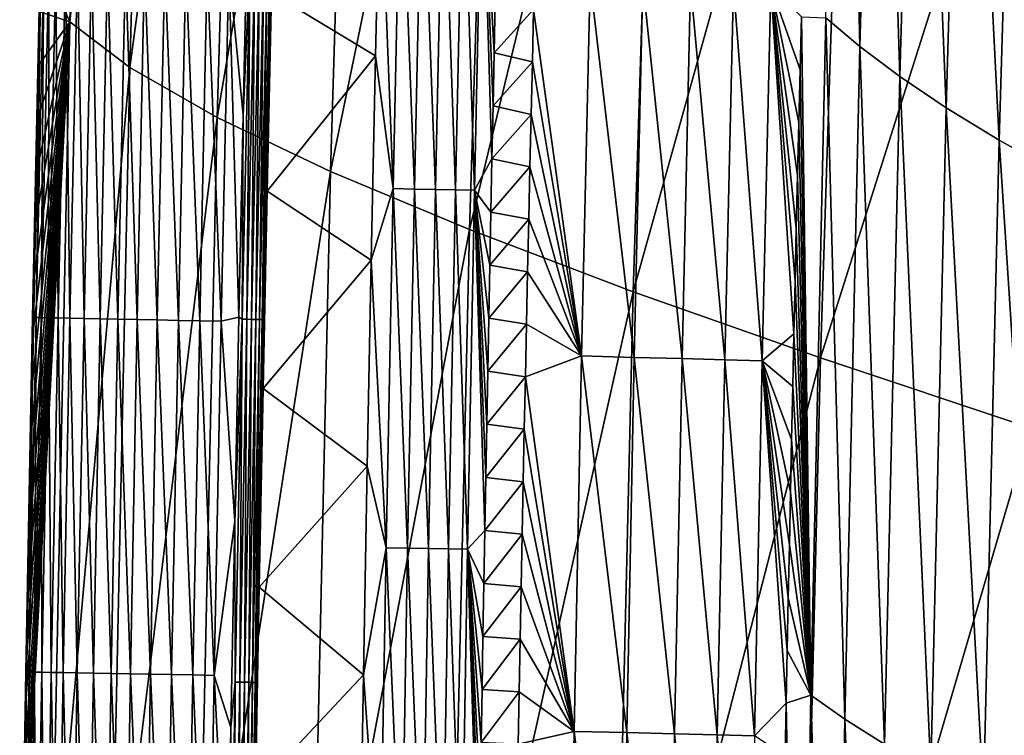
# Model space of a CAD drawing. Header units: millimetres. Extents: x -300 to 300, y -500 to 500.
# Tile 387 of 656: x -299 to -278, y 69 to 84. Entities that reach past the tile are written whole.
import ezdxf

# ---------------------------------------------------------------- set-up
doc = ezdxf.new("R2010")
doc.units = ezdxf.units.MM
doc.header["$LTSCALE"] = 81.481481
for name, color, linetype in [('20', 7, 'CONTINUOUS'), ('22', 7, 'CONTINUOUS'), ('24', 7, 'CONTINUOUS'), ('25', 7, 'CONTINUOUS'), ('28', 7, 'CONTINUOUS'), ('29', 7, 'CONTINUOUS'), ('31', 7, 'CONTINUOUS'), ('33', 7, 'CONTINUOUS')]:
    doc.layers.add(name, color=color, linetype=linetype)

msp = doc.modelspace()

# ---------------------------------------------------------------- linework, layer by layer
at = {"layer": '20', "color": 7, "linetype": 'CONTINUOUS'}
for points in [[(-298.33, 84.278, 9.578), (-297.793, 103.827, 9.593), (-298.938, 85.631, 5.502), (-298.33, 84.278, 9.578)], [(-298.33, 84.278, 9.578), (-296.484, 102.636, 14.231), (-297.793, 103.827, 9.593), (-298.33, 84.278, 9.578)], [(-297.036, 83.294, 14.208), (-296.484, 102.636, 14.231), (-298.33, 84.278, 9.578), (-297.036, 83.294, 14.208)], [(-297.036, 83.294, 14.208), (-294.591, 101.329, 18.655), (-296.484, 102.636, 14.231), (-297.036, 83.294, 14.208)], [(-295.154, 82.218, 18.625), (-294.591, 101.329, 18.655), (-297.036, 83.294, 14.208), (-295.154, 82.218, 18.625)], [(-295.154, 82.218, 18.625), (-292.134, 99.91, 22.869), (-294.591, 101.329, 18.655), (-295.154, 82.218, 18.625)], [(-292.706, 81.052, 22.833), (-292.134, 99.91, 22.869), (-295.154, 82.218, 18.625), (-292.706, 81.052, 22.833)], [(-292.706, 81.052, 22.833), (-289.13, 98.381, 26.879), (-292.134, 99.91, 22.869), (-292.706, 81.052, 22.833)], [(-289.709, 79.798, 26.837), (-289.13, 98.381, 26.879), (-292.706, 81.052, 22.833), (-289.709, 79.798, 26.837)], [(-289.709, 79.798, 26.837), (-285.6, 96.744, 30.689), (-289.13, 98.381, 26.879), (-289.709, 79.798, 26.837)], [(-286.183, 78.457, 30.642), (-285.6, 96.744, 30.689), (-289.709, 79.798, 26.837), (-286.183, 78.457, 30.642)], [(-286.183, 78.457, 30.642), (-281.563, 95.003, 34.304), (-285.6, 96.744, 30.689), (-286.183, 78.457, 30.642)], [(-282.148, 77.033, 34.253), (-281.563, 95.003, 34.304), (-286.183, 78.457, 30.642), (-282.148, 77.033, 34.253)], [(-282.148, 77.033, 34.253), (-277.037, 93.16, 37.73), (-281.563, 95.003, 34.304), (-282.148, 77.033, 34.253)], [(-277.623, 75.527, 37.676), (-277.037, 93.16, 37.73), (-282.148, 77.033, 34.253), (-277.623, 75.527, 37.676)], [(-298.965, 84.493, 5.5), (-298.33, 84.278, 9.578), (-298.938, 85.631, 5.502), (-298.965, 84.493, 5.5)], [(-298.991, 83.355, 5.499), (-298.33, 84.278, 9.578), (-298.965, 84.493, 5.5), (-298.991, 83.355, 5.499)], [(-298.74, 64.13, 9.566), (-298.33, 84.278, 9.578), (-299.346, 65.128, 5.477), (-298.74, 64.13, 9.566)], [(-299.346, 65.128, 5.477), (-298.33, 84.278, 9.578), (-299.327, 66.268, 5.478), (-299.346, 65.128, 5.477)], [(-299.327, 66.268, 5.478), (-298.33, 84.278, 9.578), (-299.307, 67.408, 5.479), (-299.327, 66.268, 5.478)], [(-299.307, 67.408, 5.479), (-298.33, 84.278, 9.578), (-299.287, 68.548, 5.481), (-299.307, 67.408, 5.479)], [(-299.287, 68.548, 5.481), (-298.33, 84.278, 9.578), (-299.267, 69.688, 5.482), (-299.287, 68.548, 5.481)], [(-299.267, 69.688, 5.482), (-298.33, 84.278, 9.578), (-299.246, 70.828, 5.483), (-299.267, 69.688, 5.482)], [(-299.246, 70.828, 5.483), (-298.33, 84.278, 9.578), (-299.225, 71.968, 5.484), (-299.246, 70.828, 5.483)], [(-299.225, 71.968, 5.484), (-298.33, 84.278, 9.578), (-299.203, 73.107, 5.486), (-299.225, 71.968, 5.484)], [(-299.203, 73.107, 5.486), (-298.33, 84.278, 9.578), (-299.181, 74.246, 5.487), (-299.203, 73.107, 5.486)], [(-299.181, 74.246, 5.487), (-298.33, 84.278, 9.578), (-299.159, 75.385, 5.489), (-299.181, 74.246, 5.487)], [(-299.159, 75.385, 5.489), (-298.33, 84.278, 9.578), (-299.136, 76.524, 5.49), (-299.159, 75.385, 5.489)], [(-299.136, 76.524, 5.49), (-298.33, 84.278, 9.578), (-299.113, 77.663, 5.491), (-299.136, 76.524, 5.49)], [(-299.113, 77.663, 5.491), (-298.33, 84.278, 9.578), (-299.089, 78.802, 5.493), (-299.113, 77.663, 5.491)], [(-299.089, 78.802, 5.493), (-298.33, 84.278, 9.578), (-299.065, 79.941, 5.494), (-299.089, 78.802, 5.493)], [(-299.065, 79.941, 5.494), (-298.33, 84.278, 9.578), (-299.041, 81.079, 5.496), (-299.065, 79.941, 5.494)], [(-299.041, 81.079, 5.496), (-298.33, 84.278, 9.578), (-299.016, 82.217, 5.497), (-299.041, 81.079, 5.496)], [(-299.016, 82.217, 5.497), (-298.33, 84.278, 9.578), (-298.991, 83.355, 5.499), (-299.016, 82.217, 5.497)], [(-298.74, 64.13, 9.566), (-297.036, 83.294, 14.208), (-298.33, 84.278, 9.578), (-298.74, 64.13, 9.566)], [(-297.456, 63.368, 14.19), (-297.036, 83.294, 14.208), (-298.74, 64.13, 9.566), (-297.456, 63.368, 14.19)], [(-297.456, 63.368, 14.19), (-295.154, 82.218, 18.625), (-297.036, 83.294, 14.208), (-297.456, 63.368, 14.19)], [(-295.585, 62.537, 18.601), (-295.154, 82.218, 18.625), (-297.456, 63.368, 14.19), (-295.585, 62.537, 18.601)], [(-295.585, 62.537, 18.601), (-292.706, 81.052, 22.833), (-295.154, 82.218, 18.625), (-295.585, 62.537, 18.601)], [(-293.143, 61.639, 22.803), (-292.706, 81.052, 22.833), (-295.585, 62.537, 18.601), (-293.143, 61.639, 22.803)], [(-293.143, 61.639, 22.803), (-289.709, 79.798, 26.837), (-292.706, 81.052, 22.833), (-293.143, 61.639, 22.803)], [(-290.152, 60.675, 26.803), (-289.709, 79.798, 26.837), (-293.143, 61.639, 22.803), (-290.152, 60.675, 26.803)], [(-290.152, 60.675, 26.803), (-286.183, 78.457, 30.642), (-289.709, 79.798, 26.837), (-290.152, 60.675, 26.803)], [(-286.631, 59.646, 30.604), (-286.183, 78.457, 30.642), (-290.152, 60.675, 26.803), (-286.631, 59.646, 30.604)], [(-286.631, 59.646, 30.604), (-282.148, 77.033, 34.253), (-286.183, 78.457, 30.642), (-286.631, 59.646, 30.604)], [(-282.598, 58.554, 34.213), (-282.148, 77.033, 34.253), (-286.631, 59.646, 30.604), (-282.598, 58.554, 34.213)], [(-282.598, 58.554, 34.213), (-277.623, 75.527, 37.676), (-282.148, 77.033, 34.253), (-282.598, 58.554, 34.213)], [(-278.073, 57.4, 37.632), (-277.623, 75.527, 37.676), (-282.598, 58.554, 34.213), (-278.073, 57.4, 37.632)]]:
    msp.add_3dface(points, dxfattribs=at)
at = {"layer": '22', "color": 7, "linetype": 'CONTINUOUS'}
for points in [[(-282.028, 84.365, 11.211), (-281.633, 98.635, 11.188), (-281.296, 83.744, 12.657), (-282.028, 84.365, 11.211)], [(-281.296, 83.744, 12.657), (-281.633, 98.635, 11.188), (-280.897, 97.917, 12.642), (-281.296, 83.744, 12.657)], [(-281.296, 83.744, 12.657), (-280.897, 97.917, 12.642), (-280.435, 83.097, 14.109), (-281.296, 83.744, 12.657)], [(-280.435, 83.097, 14.109), (-280.897, 97.917, 12.642), (-280.033, 97.168, 14.101), (-280.435, 83.097, 14.109)], [(-280.435, 83.097, 14.109), (-280.033, 97.168, 14.101), (-279.437, 82.424, 15.569), (-280.435, 83.097, 14.109)], [(-279.437, 82.424, 15.569), (-280.033, 97.168, 14.101), (-279.032, 96.39, 15.568), (-279.437, 82.424, 15.569)], [(-279.437, 82.424, 15.569), (-279.032, 96.39, 15.568), (-278.294, 81.726, 17.041), (-279.437, 82.424, 15.569)], [(-278.294, 81.726, 17.041), (-279.032, 96.39, 15.568), (-277.886, 95.581, 17.046), (-278.294, 81.726, 17.041)], [(-278.294, 81.726, 17.041), (-277.886, 95.581, 17.046), (-276.996, 81.002, 18.524), (-278.294, 81.726, 17.041)], [(-282.559, 84.382, 10.002), (-282.353, 69.77, 11.229), (-282.586, 83.243, 10.004), (-282.559, 84.382, 10.002)], [(-282.028, 84.365, 11.211), (-282.353, 69.77, 11.229), (-282.559, 84.382, 10.002), (-282.028, 84.365, 11.211)], [(-282.353, 69.77, 11.229), (-282.028, 84.365, 11.211), (-281.623, 69.25, 12.669), (-282.353, 69.77, 11.229)], [(-281.623, 69.25, 12.669), (-282.028, 84.365, 11.211), (-281.296, 83.744, 12.657), (-281.623, 69.25, 12.669)], [(-281.623, 69.25, 12.669), (-281.296, 83.744, 12.657), (-280.765, 68.71, 14.115), (-281.623, 69.25, 12.669)], [(-280.765, 68.71, 14.115), (-281.296, 83.744, 12.657), (-280.435, 83.097, 14.109), (-280.765, 68.71, 14.115)], [(-282.586, 83.243, 10.004), (-282.353, 69.77, 11.229), (-282.614, 82.105, 10.005), (-282.586, 83.243, 10.004)], [(-280.765, 68.71, 14.115), (-280.435, 83.097, 14.109), (-279.771, 68.148, 15.569), (-280.765, 68.71, 14.115)], [(-279.771, 68.148, 15.569), (-280.435, 83.097, 14.109), (-279.437, 82.424, 15.569), (-279.771, 68.148, 15.569)], [(-279.771, 68.148, 15.569), (-279.437, 82.424, 15.569), (-278.63, 67.566, 17.036), (-279.771, 68.148, 15.569)], [(-278.63, 67.566, 17.036), (-279.437, 82.424, 15.569), (-278.294, 81.726, 17.041), (-278.63, 67.566, 17.036)], [(-282.614, 82.105, 10.005), (-282.353, 69.77, 11.229), (-282.641, 80.967, 10.006), (-282.614, 82.105, 10.005)], [(-278.63, 67.566, 17.036), (-278.294, 81.726, 17.041), (-277.335, 66.962, 18.514), (-278.63, 67.566, 17.036)], [(-277.335, 66.962, 18.514), (-278.294, 81.726, 17.041), (-276.996, 81.002, 18.524), (-277.335, 66.962, 18.514)], [(-282.641, 80.967, 10.006), (-282.353, 69.77, 11.229), (-282.667, 79.829, 10.007), (-282.641, 80.967, 10.006)], [(-282.667, 79.829, 10.007), (-282.353, 69.77, 11.229), (-282.693, 78.691, 10.009), (-282.667, 79.829, 10.007)], [(-282.693, 78.691, 10.009), (-282.353, 69.77, 11.229), (-282.719, 77.554, 10.01), (-282.693, 78.691, 10.009)], [(-282.719, 77.554, 10.01), (-282.353, 69.77, 11.229), (-282.744, 76.416, 10.011), (-282.719, 77.554, 10.01)], [(-282.744, 76.416, 10.011), (-282.353, 69.77, 11.229), (-282.769, 75.279, 10.012), (-282.744, 76.416, 10.011)], [(-282.769, 75.279, 10.012), (-282.353, 69.77, 11.229), (-282.793, 74.141, 10.013), (-282.769, 75.279, 10.012)], [(-282.793, 74.141, 10.013), (-282.353, 69.77, 11.229), (-282.817, 73.004, 10.014), (-282.793, 74.141, 10.013)], [(-282.817, 73.004, 10.014), (-282.353, 69.77, 11.229), (-282.84, 71.867, 10.015), (-282.817, 73.004, 10.014)], [(-282.84, 71.867, 10.015), (-282.353, 69.77, 11.229), (-282.863, 70.73, 10.016), (-282.84, 71.867, 10.015)], [(-282.863, 70.73, 10.016), (-282.353, 69.77, 11.229), (-282.885, 69.594, 10.017), (-282.863, 70.73, 10.016)], [(-282.353, 69.77, 11.229), (-282.609, 54.847, 11.245), (-282.885, 69.594, 10.017), (-282.353, 69.77, 11.229)], [(-282.609, 54.847, 11.245), (-282.353, 69.77, 11.229), (-281.882, 54.434, 12.679), (-282.609, 54.847, 11.245)], [(-281.882, 54.434, 12.679), (-282.353, 69.77, 11.229), (-281.623, 69.25, 12.669), (-281.882, 54.434, 12.679)], [(-282.885, 69.594, 10.017), (-282.609, 54.847, 11.245), (-282.907, 68.457, 10.018), (-282.885, 69.594, 10.017)], [(-281.882, 54.434, 12.679), (-281.623, 69.25, 12.669), (-281.026, 54.005, 14.12), (-281.882, 54.434, 12.679)], [(-281.026, 54.005, 14.12), (-281.623, 69.25, 12.669), (-280.765, 68.71, 14.115), (-281.026, 54.005, 14.12)]]:
    msp.add_3dface(points, dxfattribs=at)
at = {"layer": '24', "color": 7, "linetype": 'CONTINUOUS'}
for points in [[(-289.157, 84.753, 1.421), (-288.331, 84.543, 2.109), (-289.181, 83.609, 1.421), (-289.157, 84.753, 1.421)], [(-288.331, 84.543, 2.109), (-288.357, 83.412, 2.108), (-289.181, 83.609, 1.421), (-288.331, 84.543, 2.109)], [(-289.181, 83.609, 1.421), (-288.357, 83.412, 2.108), (-289.205, 82.465, 1.422), (-289.181, 83.609, 1.421)], [(-288.357, 83.412, 2.108), (-288.383, 82.282, 2.107), (-289.205, 82.465, 1.422), (-288.357, 83.412, 2.108)], [(-289.205, 82.465, 1.422), (-288.383, 82.282, 2.107), (-289.229, 81.321, 1.422), (-289.205, 82.465, 1.422)], [(-288.383, 82.282, 2.107), (-288.409, 81.151, 2.105), (-289.229, 81.321, 1.422), (-288.383, 82.282, 2.107)], [(-289.229, 81.321, 1.422), (-288.409, 81.151, 2.105), (-289.252, 80.178, 1.423), (-289.229, 81.321, 1.422)], [(-288.409, 81.151, 2.105), (-288.435, 80.021, 2.104), (-289.252, 80.178, 1.423), (-288.409, 81.151, 2.105)], [(-289.252, 80.178, 1.423), (-288.435, 80.021, 2.104), (-289.274, 79.034, 1.423), (-289.252, 80.178, 1.423)], [(-288.435, 80.021, 2.104), (-288.459, 78.89, 2.103), (-289.274, 79.034, 1.423), (-288.435, 80.021, 2.104)], [(-289.274, 79.034, 1.423), (-288.459, 78.89, 2.103), (-289.297, 77.89, 1.424), (-289.274, 79.034, 1.423)], [(-288.459, 78.89, 2.103), (-288.484, 77.759, 2.101), (-289.297, 77.89, 1.424), (-288.459, 78.89, 2.103)], [(-289.297, 77.89, 1.424), (-288.484, 77.759, 2.101), (-289.319, 76.747, 1.424), (-289.297, 77.89, 1.424)], [(-288.484, 77.759, 2.101), (-288.508, 76.628, 2.1), (-289.319, 76.747, 1.424), (-288.484, 77.759, 2.101)], [(-289.319, 76.747, 1.424), (-288.508, 76.628, 2.1), (-289.34, 75.604, 1.425), (-289.319, 76.747, 1.424)], [(-288.508, 76.628, 2.1), (-288.532, 75.497, 2.099), (-289.34, 75.604, 1.425), (-288.508, 76.628, 2.1)], [(-289.34, 75.604, 1.425), (-288.532, 75.497, 2.099), (-289.361, 74.46, 1.425), (-289.34, 75.604, 1.425)], [(-288.532, 75.497, 2.099), (-288.555, 74.366, 2.098), (-289.361, 74.46, 1.425), (-288.532, 75.497, 2.099)], [(-289.361, 74.46, 1.425), (-288.555, 74.366, 2.098), (-289.382, 73.317, 1.426), (-289.361, 74.46, 1.425)], [(-288.555, 74.366, 2.098), (-288.577, 73.235, 2.096), (-289.382, 73.317, 1.426), (-288.555, 74.366, 2.098)], [(-289.382, 73.317, 1.426), (-288.577, 73.235, 2.096), (-289.402, 72.174, 1.426), (-289.382, 73.317, 1.426)], [(-288.577, 73.235, 2.096), (-288.6, 72.104, 2.095), (-289.402, 72.174, 1.426), (-288.577, 73.235, 2.096)], [(-289.402, 72.174, 1.426), (-288.6, 72.104, 2.095), (-289.422, 71.031, 1.426), (-289.402, 72.174, 1.426)], [(-288.6, 72.104, 2.095), (-288.622, 70.973, 2.094), (-289.422, 71.031, 1.426), (-288.6, 72.104, 2.095)], [(-289.422, 71.031, 1.426), (-288.622, 70.973, 2.094), (-289.442, 69.888, 1.427), (-289.422, 71.031, 1.426)], [(-288.622, 70.973, 2.094), (-288.643, 69.841, 2.093), (-289.442, 69.888, 1.427), (-288.622, 70.973, 2.094)], [(-289.442, 69.888, 1.427), (-288.643, 69.841, 2.093), (-289.461, 68.746, 1.427), (-289.442, 69.888, 1.427)], [(-288.643, 69.841, 2.093), (-288.664, 68.71, 2.092), (-289.461, 68.746, 1.427), (-288.643, 69.841, 2.093)]]:
    msp.add_3dface(points, dxfattribs=at)
at = {"layer": '25', "color": 7, "linetype": 'CONTINUOUS'}
for points in [[(-288.331, 84.543, 2.109), (-287.113, 85.166, 3.192), (-287.296, 77.078, 3.185), (-288.331, 84.543, 2.109)], [(-287.113, 85.166, 3.192), (-286.163, 77.047, 4.39), (-287.296, 77.078, 3.185), (-287.113, 85.166, 3.192)], [(-285.979, 85.131, 4.394), (-286.163, 77.047, 4.39), (-287.113, 85.166, 3.192), (-285.979, 85.131, 4.394)], [(-285.979, 85.131, 4.394), (-285.13, 77.019, 5.689), (-286.163, 77.047, 4.39), (-285.979, 85.131, 4.394)], [(-284.945, 85.098, 5.689), (-285.13, 77.019, 5.689), (-285.979, 85.131, 4.394), (-284.945, 85.098, 5.689)], [(-284.945, 85.098, 5.689), (-284.208, 76.993, 7.069), (-285.13, 77.019, 5.689), (-284.945, 85.098, 5.689)], [(-284.022, 85.069, 7.067), (-284.208, 76.993, 7.069), (-284.945, 85.098, 5.689), (-284.022, 85.069, 7.067)], [(-284.022, 85.069, 7.067), (-283.406, 76.969, 8.516), (-284.208, 76.993, 7.069), (-284.022, 85.069, 7.067)], [(-283.218, 85.042, 8.511), (-283.406, 76.969, 8.516), (-284.022, 85.069, 7.067), (-283.218, 85.042, 8.511)], [(-283.218, 85.042, 8.511), (-282.719, 77.554, 10.01), (-283.406, 76.969, 8.516), (-283.218, 85.042, 8.511)], [(-282.559, 84.382, 10.002), (-282.586, 83.243, 10.004), (-283.218, 85.042, 8.511), (-282.559, 84.382, 10.002)], [(-282.586, 83.243, 10.004), (-282.614, 82.105, 10.005), (-283.218, 85.042, 8.511), (-282.586, 83.243, 10.004)], [(-282.614, 82.105, 10.005), (-282.641, 80.967, 10.006), (-283.218, 85.042, 8.511), (-282.614, 82.105, 10.005)], [(-282.641, 80.967, 10.006), (-282.667, 79.829, 10.007), (-283.218, 85.042, 8.511), (-282.641, 80.967, 10.006)], [(-282.667, 79.829, 10.007), (-282.693, 78.691, 10.009), (-283.218, 85.042, 8.511), (-282.667, 79.829, 10.007)], [(-282.693, 78.691, 10.009), (-282.719, 77.554, 10.01), (-283.218, 85.042, 8.511), (-282.693, 78.691, 10.009)], [(-288.357, 83.412, 2.108), (-288.331, 84.543, 2.109), (-287.296, 77.078, 3.185), (-288.357, 83.412, 2.108)], [(-288.383, 82.282, 2.107), (-288.357, 83.412, 2.108), (-287.296, 77.078, 3.185), (-288.383, 82.282, 2.107)], [(-288.409, 81.151, 2.105), (-288.383, 82.282, 2.107), (-287.296, 77.078, 3.185), (-288.409, 81.151, 2.105)], [(-288.435, 80.021, 2.104), (-288.409, 81.151, 2.105), (-287.296, 77.078, 3.185), (-288.435, 80.021, 2.104)], [(-288.459, 78.89, 2.103), (-288.435, 80.021, 2.104), (-287.296, 77.078, 3.185), (-288.459, 78.89, 2.103)], [(-288.484, 77.759, 2.101), (-288.459, 78.89, 2.103), (-287.296, 77.078, 3.185), (-288.484, 77.759, 2.101)], [(-288.508, 76.628, 2.1), (-288.484, 77.759, 2.101), (-287.296, 77.078, 3.185), (-288.508, 76.628, 2.1)], [(-282.719, 77.554, 10.01), (-282.744, 76.416, 10.011), (-283.406, 76.969, 8.516), (-282.719, 77.554, 10.01)], [(-288.508, 76.628, 2.1), (-287.296, 77.078, 3.185), (-287.457, 68.988, 3.179), (-288.508, 76.628, 2.1)], [(-287.296, 77.078, 3.185), (-286.324, 68.961, 4.387), (-287.457, 68.988, 3.179), (-287.296, 77.078, 3.185)], [(-286.163, 77.047, 4.39), (-286.324, 68.961, 4.387), (-287.296, 77.078, 3.185), (-286.163, 77.047, 4.39)], [(-286.163, 77.047, 4.39), (-285.292, 68.937, 5.688), (-286.324, 68.961, 4.387), (-286.163, 77.047, 4.39)], [(-285.13, 77.019, 5.689), (-285.292, 68.937, 5.688), (-286.163, 77.047, 4.39), (-285.13, 77.019, 5.689)], [(-285.13, 77.019, 5.689), (-284.371, 68.914, 7.071), (-285.292, 68.937, 5.688), (-285.13, 77.019, 5.689)], [(-284.208, 76.993, 7.069), (-284.371, 68.914, 7.071), (-285.13, 77.019, 5.689), (-284.208, 76.993, 7.069)], [(-284.208, 76.993, 7.069), (-283.571, 68.893, 8.521), (-284.371, 68.914, 7.071), (-284.208, 76.993, 7.069)], [(-283.406, 76.969, 8.516), (-283.571, 68.893, 8.521), (-284.208, 76.993, 7.069), (-283.406, 76.969, 8.516)], [(-283.406, 76.969, 8.516), (-282.885, 69.594, 10.017), (-283.571, 68.893, 8.521), (-283.406, 76.969, 8.516)], [(-282.744, 76.416, 10.011), (-282.769, 75.279, 10.012), (-283.406, 76.969, 8.516), (-282.744, 76.416, 10.011)], [(-282.769, 75.279, 10.012), (-282.793, 74.141, 10.013), (-283.406, 76.969, 8.516), (-282.769, 75.279, 10.012)], [(-282.793, 74.141, 10.013), (-282.817, 73.004, 10.014), (-283.406, 76.969, 8.516), (-282.793, 74.141, 10.013)], [(-282.817, 73.004, 10.014), (-282.84, 71.867, 10.015), (-283.406, 76.969, 8.516), (-282.817, 73.004, 10.014)], [(-282.84, 71.867, 10.015), (-282.863, 70.73, 10.016), (-283.406, 76.969, 8.516), (-282.84, 71.867, 10.015)], [(-282.863, 70.73, 10.016), (-282.885, 69.594, 10.017), (-283.406, 76.969, 8.516), (-282.863, 70.73, 10.016)], [(-288.532, 75.497, 2.099), (-288.508, 76.628, 2.1), (-287.457, 68.988, 3.179), (-288.532, 75.497, 2.099)], [(-288.555, 74.366, 2.098), (-288.532, 75.497, 2.099), (-287.457, 68.988, 3.179), (-288.555, 74.366, 2.098)], [(-288.577, 73.235, 2.096), (-288.555, 74.366, 2.098), (-287.457, 68.988, 3.179), (-288.577, 73.235, 2.096)], [(-288.6, 72.104, 2.095), (-288.577, 73.235, 2.096), (-287.457, 68.988, 3.179), (-288.6, 72.104, 2.095)], [(-288.622, 70.973, 2.094), (-288.6, 72.104, 2.095), (-287.457, 68.988, 3.179), (-288.622, 70.973, 2.094)], [(-288.643, 69.841, 2.093), (-288.622, 70.973, 2.094), (-287.457, 68.988, 3.179), (-288.643, 69.841, 2.093)], [(-288.664, 68.71, 2.092), (-288.643, 69.841, 2.093), (-287.457, 68.988, 3.179), (-288.664, 68.71, 2.092)], [(-282.885, 69.594, 10.017), (-282.907, 68.457, 10.018), (-283.571, 68.893, 8.521), (-282.885, 69.594, 10.017)], [(-288.664, 68.71, 2.092), (-287.457, 68.988, 3.179), (-287.597, 60.896, 3.174), (-288.664, 68.71, 2.092)], [(-287.457, 68.988, 3.179), (-286.464, 60.873, 4.384), (-287.597, 60.896, 3.174), (-287.457, 68.988, 3.179)], [(-286.324, 68.961, 4.387), (-286.464, 60.873, 4.384), (-287.457, 68.988, 3.179), (-286.324, 68.961, 4.387)], [(-286.324, 68.961, 4.387), (-285.433, 60.852, 5.688), (-286.464, 60.873, 4.384), (-286.324, 68.961, 4.387)], [(-285.292, 68.937, 5.688), (-285.433, 60.852, 5.688), (-286.324, 68.961, 4.387), (-285.292, 68.937, 5.688)], [(-285.292, 68.937, 5.688), (-284.513, 60.832, 7.073), (-285.433, 60.852, 5.688), (-285.292, 68.937, 5.688)], [(-284.371, 68.914, 7.071), (-284.513, 60.832, 7.073), (-285.292, 68.937, 5.688), (-284.371, 68.914, 7.071)], [(-284.371, 68.914, 7.071), (-283.714, 60.815, 8.525), (-284.513, 60.832, 7.073), (-284.371, 68.914, 7.071)], [(-283.571, 68.893, 8.521), (-283.714, 60.815, 8.525), (-284.371, 68.914, 7.071), (-283.571, 68.893, 8.521)]]:
    msp.add_3dface(points, dxfattribs=at)
at = {"layer": '28', "color": 7, "linetype": 'CONTINUOUS'}
for points in [[(-294.593, 82.263, 0.031), (-294.903, 85.452, 0.089), (-294.496, 86.552, 0.031), (-294.593, 82.263, 0.031)], [(-298.965, 84.493, 5.5), (-298.965, 85.546, 5.063), (-299.132, 77.907, 5.053), (-298.965, 84.493, 5.5)], [(-298.965, 85.546, 5.063), (-299.116, 77.907, 4.596), (-299.132, 77.907, 5.053), (-298.965, 85.546, 5.063)], [(-298.95, 85.546, 4.605), (-299.055, 77.906, 4.127), (-299.116, 77.907, 4.596), (-298.95, 85.546, 4.605)], [(-298.95, 85.546, 4.605), (-299.116, 77.907, 4.596), (-298.965, 85.546, 5.063), (-298.95, 85.546, 4.605)], [(-298.89, 85.544, 4.136), (-299.055, 77.906, 4.127), (-298.95, 85.546, 4.605), (-298.89, 85.544, 4.136)], [(-298.89, 85.544, 4.136), (-298.948, 77.904, 3.654), (-299.055, 77.906, 4.127), (-298.89, 85.544, 4.136)], [(-298.783, 85.542, 3.662), (-298.948, 77.904, 3.654), (-298.89, 85.544, 4.136), (-298.783, 85.542, 3.662)], [(-298.783, 85.542, 3.662), (-298.79, 77.9, 3.183), (-298.948, 77.904, 3.654), (-298.783, 85.542, 3.662)], [(-298.627, 85.538, 3.19), (-298.79, 77.9, 3.183), (-298.783, 85.542, 3.662), (-298.627, 85.538, 3.19)], [(-298.627, 85.538, 3.19), (-298.583, 77.896, 2.721), (-298.79, 77.9, 3.183), (-298.627, 85.538, 3.19)], [(-298.419, 85.533, 2.727), (-298.583, 77.896, 2.721), (-298.627, 85.538, 3.19), (-298.419, 85.533, 2.727)], [(-298.419, 85.533, 2.727), (-298.326, 77.891, 2.277), (-298.583, 77.896, 2.721), (-298.419, 85.533, 2.727)], [(-298.163, 85.527, 2.282), (-298.326, 77.891, 2.277), (-298.419, 85.533, 2.727), (-298.163, 85.527, 2.282)], [(-298.163, 85.527, 2.282), (-298.022, 77.885, 1.859), (-298.326, 77.891, 2.277), (-298.163, 85.527, 2.282)], [(-297.859, 85.52, 1.863), (-298.022, 77.885, 1.859), (-298.163, 85.527, 2.282), (-297.859, 85.52, 1.863)], [(-297.859, 85.52, 1.863), (-297.676, 77.878, 1.472), (-298.022, 77.885, 1.859), (-297.859, 85.52, 1.863)], [(-297.513, 85.512, 1.476), (-297.676, 77.878, 1.472), (-297.859, 85.52, 1.863), (-297.513, 85.512, 1.476)], [(-297.513, 85.512, 1.476), (-297.293, 77.87, 1.125), (-297.676, 77.878, 1.472), (-297.513, 85.512, 1.476)], [(-297.129, 85.504, 1.128), (-297.293, 77.87, 1.125), (-297.513, 85.512, 1.476), (-297.129, 85.504, 1.128)], [(-297.129, 85.504, 1.128), (-296.879, 77.861, 0.821), (-297.293, 77.87, 1.125), (-297.129, 85.504, 1.128)], [(-296.715, 85.494, 0.823), (-296.879, 77.861, 0.821), (-297.129, 85.504, 1.128), (-296.715, 85.494, 0.823)], [(-296.715, 85.494, 0.823), (-296.442, 77.852, 0.565), (-296.879, 77.861, 0.821), (-296.715, 85.494, 0.823)], [(-296.278, 85.484, 0.566), (-296.442, 77.852, 0.565), (-296.715, 85.494, 0.823), (-296.278, 85.484, 0.566)], [(-296.278, 85.484, 0.566), (-295.989, 77.843, 0.357), (-296.442, 77.852, 0.565), (-296.278, 85.484, 0.566)], [(-295.825, 85.473, 0.358), (-295.989, 77.843, 0.357), (-296.278, 85.484, 0.566), (-295.825, 85.473, 0.358)], [(-295.825, 85.473, 0.358), (-295.529, 77.833, 0.199), (-295.989, 77.843, 0.357), (-295.825, 85.473, 0.358)], [(-295.364, 85.463, 0.199), (-295.529, 77.833, 0.199), (-295.825, 85.473, 0.358), (-295.364, 85.463, 0.199)], [(-295.364, 85.463, 0.199), (-295.069, 77.824, 0.088), (-295.529, 77.833, 0.199), (-295.364, 85.463, 0.199)], [(-294.903, 85.452, 0.089), (-295.069, 77.824, 0.088), (-295.364, 85.463, 0.199), (-294.903, 85.452, 0.089)], [(-295.069, 77.824, 0.088), (-294.903, 85.452, 0.089), (-294.686, 77.912, 0.031), (-295.069, 77.824, 0.088)], [(-294.686, 77.912, 0.031), (-294.903, 85.452, 0.089), (-294.593, 82.263, 0.031), (-294.686, 77.912, 0.031)], [(-298.991, 83.355, 5.499), (-298.965, 84.493, 5.5), (-299.132, 77.907, 5.053), (-298.991, 83.355, 5.499)], [(-299.016, 82.217, 5.497), (-298.991, 83.355, 5.499), (-299.132, 77.907, 5.053), (-299.016, 82.217, 5.497)], [(-299.041, 81.079, 5.496), (-299.016, 82.217, 5.497), (-299.132, 77.907, 5.053), (-299.041, 81.079, 5.496)], [(-299.065, 79.941, 5.494), (-299.041, 81.079, 5.496), (-299.132, 77.907, 5.053), (-299.065, 79.941, 5.494)], [(-299.089, 78.802, 5.493), (-299.065, 79.941, 5.494), (-299.132, 77.907, 5.053), (-299.089, 78.802, 5.493)], [(-299.113, 77.663, 5.491), (-299.089, 78.802, 5.493), (-299.132, 77.907, 5.053), (-299.113, 77.663, 5.491)], [(-299.113, 77.663, 5.491), (-299.132, 77.907, 5.053), (-299.28, 70.268, 5.044), (-299.113, 77.663, 5.491)], [(-299.132, 77.907, 5.053), (-299.263, 70.268, 4.587), (-299.28, 70.268, 5.044), (-299.132, 77.907, 5.053)], [(-299.116, 77.907, 4.596), (-299.202, 70.267, 4.119), (-299.263, 70.268, 4.587), (-299.116, 77.907, 4.596)], [(-299.116, 77.907, 4.596), (-299.263, 70.268, 4.587), (-299.132, 77.907, 5.053), (-299.116, 77.907, 4.596)], [(-299.055, 77.906, 4.127), (-299.202, 70.267, 4.119), (-299.116, 77.907, 4.596), (-299.055, 77.906, 4.127)], [(-299.055, 77.906, 4.127), (-299.093, 70.265, 3.647), (-299.202, 70.267, 4.119), (-299.055, 77.906, 4.127)], [(-298.948, 77.904, 3.654), (-299.093, 70.265, 3.647), (-299.055, 77.906, 4.127), (-298.948, 77.904, 3.654)], [(-298.948, 77.904, 3.654), (-298.935, 70.262, 3.176), (-299.093, 70.265, 3.647), (-298.948, 77.904, 3.654)], [(-298.79, 77.9, 3.183), (-298.935, 70.262, 3.176), (-298.948, 77.904, 3.654), (-298.79, 77.9, 3.183)], [(-298.79, 77.9, 3.183), (-298.727, 70.258, 2.716), (-298.935, 70.262, 3.176), (-298.79, 77.9, 3.183)], [(-298.583, 77.896, 2.721), (-298.727, 70.258, 2.716), (-298.79, 77.9, 3.183), (-298.583, 77.896, 2.721)], [(-294.773, 73.514, 0.031), (-295.069, 77.824, 0.088), (-294.686, 77.912, 0.031), (-294.773, 73.514, 0.031)], [(-298.583, 77.896, 2.721), (-298.47, 70.253, 2.272), (-298.727, 70.258, 2.716), (-298.583, 77.896, 2.721)], [(-298.326, 77.891, 2.277), (-298.47, 70.253, 2.272), (-298.583, 77.896, 2.721), (-298.326, 77.891, 2.277)], [(-298.326, 77.891, 2.277), (-298.167, 70.248, 1.855), (-298.47, 70.253, 2.272), (-298.326, 77.891, 2.277)], [(-298.022, 77.885, 1.859), (-298.167, 70.248, 1.855), (-298.326, 77.891, 2.277), (-298.022, 77.885, 1.859)], [(-298.022, 77.885, 1.859), (-297.82, 70.242, 1.469), (-298.167, 70.248, 1.855), (-298.022, 77.885, 1.859)], [(-297.676, 77.878, 1.472), (-297.82, 70.242, 1.469), (-298.022, 77.885, 1.859), (-297.676, 77.878, 1.472)], [(-297.676, 77.878, 1.472), (-297.437, 70.235, 1.123), (-297.82, 70.242, 1.469), (-297.676, 77.878, 1.472)], [(-297.293, 77.87, 1.125), (-297.437, 70.235, 1.123), (-297.676, 77.878, 1.472), (-297.293, 77.87, 1.125)], [(-297.293, 77.87, 1.125), (-297.023, 70.227, 0.82), (-297.437, 70.235, 1.123), (-297.293, 77.87, 1.125)], [(-296.879, 77.861, 0.821), (-297.023, 70.227, 0.82), (-297.293, 77.87, 1.125), (-296.879, 77.861, 0.821)], [(-296.879, 77.861, 0.821), (-296.587, 70.219, 0.564), (-297.023, 70.227, 0.82), (-296.879, 77.861, 0.821)], [(-296.442, 77.852, 0.565), (-296.587, 70.219, 0.564), (-296.879, 77.861, 0.821), (-296.442, 77.852, 0.565)], [(-296.442, 77.852, 0.565), (-296.135, 70.211, 0.357), (-296.587, 70.219, 0.564), (-296.442, 77.852, 0.565)], [(-295.989, 77.843, 0.357), (-296.135, 70.211, 0.357), (-296.442, 77.852, 0.565), (-295.989, 77.843, 0.357)], [(-295.989, 77.843, 0.357), (-295.675, 70.203, 0.199), (-296.135, 70.211, 0.357), (-295.989, 77.843, 0.357)], [(-295.529, 77.833, 0.199), (-295.675, 70.203, 0.199), (-295.989, 77.843, 0.357), (-295.529, 77.833, 0.199)], [(-295.529, 77.833, 0.199), (-295.215, 70.195, 0.088), (-295.675, 70.203, 0.199), (-295.529, 77.833, 0.199)], [(-295.069, 77.824, 0.088), (-295.215, 70.195, 0.088), (-295.529, 77.833, 0.199), (-295.069, 77.824, 0.088)], [(-295.215, 70.195, 0.088), (-295.069, 77.824, 0.088), (-294.773, 73.514, 0.031), (-295.215, 70.195, 0.088)], [(-299.136, 76.524, 5.49), (-299.113, 77.663, 5.491), (-299.28, 70.268, 5.044), (-299.136, 76.524, 5.49)], [(-299.159, 75.385, 5.489), (-299.136, 76.524, 5.49), (-299.28, 70.268, 5.044), (-299.159, 75.385, 5.489)], [(-299.181, 74.246, 5.487), (-299.159, 75.385, 5.489), (-299.28, 70.268, 5.044), (-299.181, 74.246, 5.487)], [(-299.203, 73.107, 5.486), (-299.181, 74.246, 5.487), (-299.28, 70.268, 5.044), (-299.203, 73.107, 5.486)], [(-294.855, 69.07, 0.031), (-295.215, 70.195, 0.088), (-294.773, 73.514, 0.031), (-294.855, 69.07, 0.031)], [(-299.225, 71.968, 5.484), (-299.203, 73.107, 5.486), (-299.28, 70.268, 5.044), (-299.225, 71.968, 5.484)], [(-299.246, 70.828, 5.483), (-299.225, 71.968, 5.484), (-299.28, 70.268, 5.044), (-299.246, 70.828, 5.483)], [(-299.267, 69.688, 5.482), (-299.246, 70.828, 5.483), (-299.28, 70.268, 5.044), (-299.267, 69.688, 5.482)], [(-299.267, 69.688, 5.482), (-299.28, 70.268, 5.044), (-299.409, 62.627, 5.036), (-299.267, 69.688, 5.482)], [(-299.28, 70.268, 5.044), (-299.391, 62.627, 4.58), (-299.409, 62.627, 5.036), (-299.28, 70.268, 5.044)], [(-299.263, 70.268, 4.587), (-299.33, 62.626, 4.112), (-299.391, 62.627, 4.58), (-299.263, 70.268, 4.587)], [(-299.263, 70.268, 4.587), (-299.391, 62.627, 4.58), (-299.28, 70.268, 5.044), (-299.263, 70.268, 4.587)], [(-299.202, 70.267, 4.119), (-299.33, 62.626, 4.112), (-299.263, 70.268, 4.587), (-299.202, 70.267, 4.119)], [(-299.202, 70.267, 4.119), (-299.221, 62.625, 3.64), (-299.33, 62.626, 4.112), (-299.202, 70.267, 4.119)], [(-299.093, 70.265, 3.647), (-299.221, 62.625, 3.64), (-299.202, 70.267, 4.119), (-299.093, 70.265, 3.647)], [(-299.093, 70.265, 3.647), (-299.062, 62.622, 3.171), (-299.221, 62.625, 3.64), (-299.093, 70.265, 3.647)], [(-298.935, 70.262, 3.176), (-299.062, 62.622, 3.171), (-299.093, 70.265, 3.647), (-298.935, 70.262, 3.176)], [(-298.935, 70.262, 3.176), (-298.854, 62.619, 2.711), (-299.062, 62.622, 3.171), (-298.935, 70.262, 3.176)], [(-298.727, 70.258, 2.716), (-298.854, 62.619, 2.711), (-298.935, 70.262, 3.176), (-298.727, 70.258, 2.716)], [(-298.727, 70.258, 2.716), (-298.597, 62.615, 2.268), (-298.854, 62.619, 2.711), (-298.727, 70.258, 2.716)], [(-298.47, 70.253, 2.272), (-298.597, 62.615, 2.268), (-298.727, 70.258, 2.716), (-298.47, 70.253, 2.272)], [(-298.47, 70.253, 2.272), (-298.293, 62.61, 1.851), (-298.597, 62.615, 2.268), (-298.47, 70.253, 2.272)], [(-298.167, 70.248, 1.855), (-298.293, 62.61, 1.851), (-298.47, 70.253, 2.272), (-298.167, 70.248, 1.855)], [(-298.167, 70.248, 1.855), (-297.947, 62.605, 1.467), (-298.293, 62.61, 1.851), (-298.167, 70.248, 1.855)], [(-297.82, 70.242, 1.469), (-297.947, 62.605, 1.467), (-298.167, 70.248, 1.855), (-297.82, 70.242, 1.469)], [(-297.82, 70.242, 1.469), (-297.564, 62.599, 1.121), (-297.947, 62.605, 1.467), (-297.82, 70.242, 1.469)], [(-297.437, 70.235, 1.123), (-297.564, 62.599, 1.121), (-297.82, 70.242, 1.469), (-297.437, 70.235, 1.123)], [(-297.437, 70.235, 1.123), (-297.15, 62.592, 0.818), (-297.564, 62.599, 1.121), (-297.437, 70.235, 1.123)], [(-297.023, 70.227, 0.82), (-297.15, 62.592, 0.818), (-297.437, 70.235, 1.123), (-297.023, 70.227, 0.82)], [(-297.023, 70.227, 0.82), (-296.714, 62.585, 0.563), (-297.15, 62.592, 0.818), (-297.023, 70.227, 0.82)], [(-296.587, 70.219, 0.564), (-296.714, 62.585, 0.563), (-297.023, 70.227, 0.82), (-296.587, 70.219, 0.564)], [(-296.587, 70.219, 0.564), (-296.262, 62.578, 0.356), (-296.714, 62.585, 0.563), (-296.587, 70.219, 0.564)], [(-296.135, 70.211, 0.357), (-296.262, 62.578, 0.356), (-296.587, 70.219, 0.564), (-296.135, 70.211, 0.357)], [(-296.135, 70.211, 0.357), (-295.803, 62.571, 0.198), (-296.262, 62.578, 0.356), (-296.135, 70.211, 0.357)], [(-295.675, 70.203, 0.199), (-295.803, 62.571, 0.198), (-296.135, 70.211, 0.357), (-295.675, 70.203, 0.199)], [(-295.675, 70.203, 0.199), (-295.344, 62.564, 0.088), (-295.803, 62.571, 0.198), (-295.675, 70.203, 0.199)], [(-295.215, 70.195, 0.088), (-295.344, 62.564, 0.088), (-295.675, 70.203, 0.199), (-295.215, 70.195, 0.088)], [(-295.344, 62.564, 0.088), (-295.215, 70.195, 0.088), (-294.932, 64.579, 0.031), (-295.344, 62.564, 0.088)], [(-294.932, 64.579, 0.031), (-295.215, 70.195, 0.088), (-294.855, 69.07, 0.031), (-294.932, 64.579, 0.031)], [(-299.287, 68.548, 5.481), (-299.267, 69.688, 5.482), (-299.409, 62.627, 5.036), (-299.287, 68.548, 5.481)]]:
    msp.add_3dface(points, dxfattribs=at)
at = {"layer": '29', "color": 7, "linetype": 'CONTINUOUS'}
for points in [[(-291.64, 87.869, 0.5), (-291.737, 83.542, 0.5), (-293.979, 84.898, 0.5), (-291.64, 87.869, 0.5)], [(-293.979, 84.898, 0.5), (-291.737, 83.542, 0.5), (-294.074, 80.624, 0.5), (-293.979, 84.898, 0.5)], [(-291.737, 83.542, 0.5), (-291.829, 79.143, 0.5), (-294.074, 80.624, 0.5), (-291.737, 83.542, 0.5)], [(-294.074, 80.624, 0.5), (-291.829, 79.143, 0.5), (-294.162, 76.379, 0.5), (-294.074, 80.624, 0.5)], [(-291.829, 79.143, 0.5), (-291.916, 74.7, 0.5), (-294.162, 76.379, 0.5), (-291.829, 79.143, 0.5)], [(-294.162, 76.379, 0.5), (-291.916, 74.7, 0.5), (-294.245, 72.096, 0.5), (-294.162, 76.379, 0.5)], [(-291.916, 74.7, 0.5), (-291.997, 70.209, 0.5), (-294.245, 72.096, 0.5), (-291.916, 74.7, 0.5)], [(-294.245, 72.096, 0.5), (-291.997, 70.209, 0.5), (-294.324, 67.722, 0.5), (-294.245, 72.096, 0.5)], [(-291.997, 70.209, 0.5), (-292.073, 65.669, 0.5), (-294.324, 67.722, 0.5), (-291.997, 70.209, 0.5)]]:
    msp.add_3dface(points, dxfattribs=at)
at = {"layer": '31', "color": 7, "linetype": 'CONTINUOUS'}
for points in [[(-294.593, 82.263, 0.031), (-294.496, 86.552, 0.031), (-294.442, 85.685, 0.028), (-294.593, 82.263, 0.031)], [(-294.613, 77.868, 0.028), (-294.593, 82.263, 0.031), (-294.442, 85.685, 0.028), (-294.613, 77.868, 0.028)], [(-294.613, 77.868, 0.028), (-294.442, 85.685, 0.028), (-294.512, 77.866, 0.042), (-294.613, 77.868, 0.028)], [(-294.512, 77.866, 0.042), (-294.442, 85.685, 0.028), (-294.341, 85.682, 0.042), (-294.512, 77.866, 0.042)], [(-294.512, 77.866, 0.042), (-294.341, 85.682, 0.042), (-294.411, 77.864, 0.079), (-294.512, 77.866, 0.042)], [(-294.411, 77.864, 0.079), (-294.341, 85.682, 0.042), (-294.24, 85.68, 0.079), (-294.411, 77.864, 0.079)], [(-294.411, 77.864, 0.079), (-294.24, 85.68, 0.079), (-294.318, 77.862, 0.138), (-294.411, 77.864, 0.079)], [(-294.318, 77.862, 0.138), (-294.24, 85.68, 0.079), (-294.148, 85.678, 0.138), (-294.318, 77.862, 0.138)], [(-294.318, 77.862, 0.138), (-294.148, 85.678, 0.138), (-294.24, 77.86, 0.216), (-294.318, 77.862, 0.138)], [(-294.24, 77.86, 0.216), (-294.148, 85.678, 0.138), (-294.07, 85.676, 0.216), (-294.24, 77.86, 0.216)], [(-294.24, 77.86, 0.216), (-294.07, 85.676, 0.216), (-294.183, 77.859, 0.307), (-294.24, 77.86, 0.216)], [(-294.183, 77.859, 0.307), (-294.07, 85.676, 0.216), (-294.012, 85.675, 0.307), (-294.183, 77.859, 0.307)], [(-294.183, 77.859, 0.307), (-294.012, 85.675, 0.307), (-294.147, 77.859, 0.404), (-294.183, 77.859, 0.307)], [(-294.147, 77.859, 0.404), (-294.012, 85.675, 0.307), (-293.976, 85.674, 0.404), (-294.147, 77.859, 0.404)], [(-294.074, 80.624, 0.5), (-294.147, 77.859, 0.404), (-293.976, 85.674, 0.404), (-294.074, 80.624, 0.5)], [(-293.979, 84.898, 0.5), (-294.074, 80.624, 0.5), (-293.976, 85.674, 0.404), (-293.979, 84.898, 0.5)], [(-294.686, 77.912, 0.031), (-294.593, 82.263, 0.031), (-294.613, 77.868, 0.028), (-294.686, 77.912, 0.031)], [(-294.074, 80.624, 0.5), (-294.162, 76.379, 0.5), (-294.147, 77.859, 0.404), (-294.074, 80.624, 0.5)], [(-294.773, 73.514, 0.031), (-294.686, 77.912, 0.031), (-294.613, 77.868, 0.028), (-294.773, 73.514, 0.031)], [(-294.764, 70.051, 0.028), (-294.773, 73.514, 0.031), (-294.613, 77.868, 0.028), (-294.764, 70.051, 0.028)], [(-294.764, 70.051, 0.028), (-294.613, 77.868, 0.028), (-294.663, 70.049, 0.042), (-294.764, 70.051, 0.028)], [(-294.663, 70.049, 0.042), (-294.613, 77.868, 0.028), (-294.512, 77.866, 0.042), (-294.663, 70.049, 0.042)], [(-294.663, 70.049, 0.042), (-294.512, 77.866, 0.042), (-294.562, 70.047, 0.079), (-294.663, 70.049, 0.042)], [(-294.562, 70.047, 0.079), (-294.512, 77.866, 0.042), (-294.411, 77.864, 0.079), (-294.562, 70.047, 0.079)], [(-294.562, 70.047, 0.079), (-294.411, 77.864, 0.079), (-294.469, 70.046, 0.138), (-294.562, 70.047, 0.079)], [(-294.469, 70.046, 0.138), (-294.411, 77.864, 0.079), (-294.318, 77.862, 0.138), (-294.469, 70.046, 0.138)], [(-294.469, 70.046, 0.138), (-294.318, 77.862, 0.138), (-294.391, 70.044, 0.216), (-294.469, 70.046, 0.138)], [(-294.391, 70.044, 0.216), (-294.318, 77.862, 0.138), (-294.24, 77.86, 0.216), (-294.391, 70.044, 0.216)], [(-294.391, 70.044, 0.216), (-294.24, 77.86, 0.216), (-294.333, 70.043, 0.307), (-294.391, 70.044, 0.216)], [(-294.333, 70.043, 0.307), (-294.24, 77.86, 0.216), (-294.183, 77.859, 0.307), (-294.333, 70.043, 0.307)], [(-294.333, 70.043, 0.307), (-294.183, 77.859, 0.307), (-294.298, 70.043, 0.404), (-294.333, 70.043, 0.307)], [(-294.245, 72.096, 0.5), (-294.298, 70.043, 0.404), (-294.147, 77.859, 0.404), (-294.245, 72.096, 0.5)], [(-294.298, 70.043, 0.404), (-294.183, 77.859, 0.307), (-294.147, 77.859, 0.404), (-294.298, 70.043, 0.404)], [(-294.162, 76.379, 0.5), (-294.245, 72.096, 0.5), (-294.147, 77.859, 0.404), (-294.162, 76.379, 0.5)], [(-294.855, 69.07, 0.031), (-294.773, 73.514, 0.031), (-294.764, 70.051, 0.028), (-294.855, 69.07, 0.031)], [(-294.245, 72.096, 0.5), (-294.324, 67.722, 0.5), (-294.298, 70.043, 0.404), (-294.245, 72.096, 0.5)], [(-294.895, 62.234, 0.028), (-294.855, 69.07, 0.031), (-294.764, 70.051, 0.028), (-294.895, 62.234, 0.028)], [(-294.895, 62.234, 0.028), (-294.764, 70.051, 0.028), (-294.794, 62.232, 0.042), (-294.895, 62.234, 0.028)], [(-294.794, 62.232, 0.042), (-294.764, 70.051, 0.028), (-294.663, 70.049, 0.042), (-294.794, 62.232, 0.042)], [(-294.794, 62.232, 0.042), (-294.663, 70.049, 0.042), (-294.694, 62.23, 0.079), (-294.794, 62.232, 0.042)], [(-294.694, 62.23, 0.079), (-294.663, 70.049, 0.042), (-294.562, 70.047, 0.079), (-294.694, 62.23, 0.079)], [(-294.694, 62.23, 0.079), (-294.562, 70.047, 0.079), (-294.601, 62.229, 0.138), (-294.694, 62.23, 0.079)], [(-294.601, 62.229, 0.138), (-294.562, 70.047, 0.079), (-294.469, 70.046, 0.138), (-294.601, 62.229, 0.138)], [(-294.601, 62.229, 0.138), (-294.469, 70.046, 0.138), (-294.523, 62.228, 0.216), (-294.601, 62.229, 0.138)], [(-294.523, 62.228, 0.216), (-294.469, 70.046, 0.138), (-294.391, 70.044, 0.216), (-294.523, 62.228, 0.216)], [(-294.523, 62.228, 0.216), (-294.391, 70.044, 0.216), (-294.465, 62.227, 0.307), (-294.523, 62.228, 0.216)], [(-294.465, 62.227, 0.307), (-294.391, 70.044, 0.216), (-294.333, 70.043, 0.307), (-294.465, 62.227, 0.307)], [(-294.465, 62.227, 0.307), (-294.333, 70.043, 0.307), (-294.429, 62.226, 0.404), (-294.465, 62.227, 0.307)], [(-294.399, 63.235, 0.5), (-294.429, 62.226, 0.404), (-294.298, 70.043, 0.404), (-294.399, 63.235, 0.5)], [(-294.429, 62.226, 0.404), (-294.333, 70.043, 0.307), (-294.298, 70.043, 0.404), (-294.429, 62.226, 0.404)], [(-294.324, 67.722, 0.5), (-294.399, 63.235, 0.5), (-294.298, 70.043, 0.404), (-294.324, 67.722, 0.5)], [(-294.932, 64.579, 0.031), (-294.855, 69.07, 0.031), (-294.895, 62.234, 0.028), (-294.932, 64.579, 0.031)]]:
    msp.add_3dface(points, dxfattribs=at)
at = {"layer": '33', "color": 7, "linetype": 'CONTINUOUS'}
for points in [[(-291.361, 80.682, 0.524), (-291.64, 87.869, 0.5), (-291.192, 88.418, 0.524), (-291.361, 80.682, 0.524)], [(-291.361, 80.682, 0.524), (-291.192, 88.418, 0.524), (-290.9, 80.673, 0.602), (-291.361, 80.682, 0.524)], [(-290.9, 80.673, 0.602), (-291.192, 88.418, 0.524), (-290.732, 88.408, 0.602), (-290.9, 80.673, 0.602)], [(-290.9, 80.673, 0.602), (-290.732, 88.408, 0.602), (-290.448, 80.664, 0.735), (-290.9, 80.673, 0.602)], [(-290.448, 80.664, 0.735), (-290.732, 88.408, 0.602), (-290.28, 88.397, 0.734), (-290.448, 80.664, 0.735)], [(-290.448, 80.664, 0.735), (-290.28, 88.397, 0.734), (-290.014, 80.655, 0.919), (-290.448, 80.664, 0.735)], [(-290.014, 80.655, 0.919), (-290.28, 88.397, 0.734), (-289.848, 88.387, 0.918), (-290.014, 80.655, 0.919)], [(-290.014, 80.655, 0.919), (-289.848, 88.387, 0.918), (-289.608, 80.646, 1.152), (-290.014, 80.655, 0.919)], [(-289.608, 80.646, 1.152), (-289.848, 88.387, 0.918), (-289.442, 88.378, 1.15), (-289.608, 80.646, 1.152)], [(-289.229, 81.321, 1.422), (-289.608, 80.646, 1.152), (-289.442, 88.378, 1.15), (-289.229, 81.321, 1.422)], [(-289.157, 84.753, 1.421), (-289.181, 83.609, 1.421), (-289.442, 88.378, 1.15), (-289.157, 84.753, 1.421)], [(-289.181, 83.609, 1.421), (-289.205, 82.465, 1.422), (-289.442, 88.378, 1.15), (-289.181, 83.609, 1.421)], [(-289.205, 82.465, 1.422), (-289.229, 81.321, 1.422), (-289.442, 88.378, 1.15), (-289.205, 82.465, 1.422)], [(-291.737, 83.542, 0.5), (-291.64, 87.869, 0.5), (-291.361, 80.682, 0.524), (-291.737, 83.542, 0.5)], [(-291.829, 79.143, 0.5), (-291.737, 83.542, 0.5), (-291.361, 80.682, 0.524), (-291.829, 79.143, 0.5)], [(-289.229, 81.321, 1.422), (-289.252, 80.178, 1.423), (-289.608, 80.646, 1.152), (-289.229, 81.321, 1.422)], [(-291.511, 72.946, 0.524), (-291.829, 79.143, 0.5), (-291.361, 80.682, 0.524), (-291.511, 72.946, 0.524)], [(-291.511, 72.946, 0.524), (-291.361, 80.682, 0.524), (-291.049, 72.938, 0.602), (-291.511, 72.946, 0.524)], [(-291.049, 72.938, 0.602), (-291.361, 80.682, 0.524), (-290.9, 80.673, 0.602), (-291.049, 72.938, 0.602)], [(-291.049, 72.938, 0.602), (-290.9, 80.673, 0.602), (-290.596, 72.929, 0.735), (-291.049, 72.938, 0.602)], [(-290.596, 72.929, 0.735), (-290.9, 80.673, 0.602), (-290.448, 80.664, 0.735), (-290.596, 72.929, 0.735)], [(-290.596, 72.929, 0.735), (-290.448, 80.664, 0.735), (-290.162, 72.922, 0.921), (-290.596, 72.929, 0.735)], [(-290.162, 72.922, 0.921), (-290.448, 80.664, 0.735), (-290.014, 80.655, 0.919), (-290.162, 72.922, 0.921)], [(-290.162, 72.922, 0.921), (-290.014, 80.655, 0.919), (-289.755, 72.914, 1.155), (-290.162, 72.922, 0.921)], [(-289.755, 72.914, 1.155), (-290.014, 80.655, 0.919), (-289.608, 80.646, 1.152), (-289.755, 72.914, 1.155)], [(-289.382, 73.317, 1.426), (-289.755, 72.914, 1.155), (-289.608, 80.646, 1.152), (-289.382, 73.317, 1.426)], [(-289.252, 80.178, 1.423), (-289.274, 79.034, 1.423), (-289.608, 80.646, 1.152), (-289.252, 80.178, 1.423)], [(-289.274, 79.034, 1.423), (-289.297, 77.89, 1.424), (-289.608, 80.646, 1.152), (-289.274, 79.034, 1.423)], [(-289.297, 77.89, 1.424), (-289.319, 76.747, 1.424), (-289.608, 80.646, 1.152), (-289.297, 77.89, 1.424)], [(-289.319, 76.747, 1.424), (-289.34, 75.604, 1.425), (-289.608, 80.646, 1.152), (-289.319, 76.747, 1.424)], [(-289.34, 75.604, 1.425), (-289.361, 74.46, 1.425), (-289.608, 80.646, 1.152), (-289.34, 75.604, 1.425)], [(-289.361, 74.46, 1.425), (-289.382, 73.317, 1.426), (-289.608, 80.646, 1.152), (-289.361, 74.46, 1.425)], [(-291.916, 74.7, 0.5), (-291.829, 79.143, 0.5), (-291.511, 72.946, 0.524), (-291.916, 74.7, 0.5)], [(-291.997, 70.209, 0.5), (-291.916, 74.7, 0.5), (-291.511, 72.946, 0.524), (-291.997, 70.209, 0.5)], [(-289.382, 73.317, 1.426), (-289.402, 72.174, 1.426), (-289.755, 72.914, 1.155), (-289.382, 73.317, 1.426)], [(-291.643, 65.21, 0.524), (-291.997, 70.209, 0.5), (-291.511, 72.946, 0.524), (-291.643, 65.21, 0.524)], [(-291.643, 65.21, 0.524), (-291.511, 72.946, 0.524), (-291.18, 65.202, 0.603), (-291.643, 65.21, 0.524)], [(-291.18, 65.202, 0.603), (-291.511, 72.946, 0.524), (-291.049, 72.938, 0.602), (-291.18, 65.202, 0.603)], [(-291.18, 65.202, 0.603), (-291.049, 72.938, 0.602), (-290.726, 65.195, 0.736), (-291.18, 65.202, 0.603)], [(-290.726, 65.195, 0.736), (-291.049, 72.938, 0.602), (-290.596, 72.929, 0.735), (-290.726, 65.195, 0.736)], [(-290.726, 65.195, 0.736), (-290.596, 72.929, 0.735), (-290.292, 65.188, 0.922), (-290.726, 65.195, 0.736)], [(-290.292, 65.188, 0.922), (-290.596, 72.929, 0.735), (-290.162, 72.922, 0.921), (-290.292, 65.188, 0.922)], [(-290.292, 65.188, 0.922), (-290.162, 72.922, 0.921), (-289.884, 65.182, 1.157), (-290.292, 65.188, 0.922)], [(-289.884, 65.182, 1.157), (-290.162, 72.922, 0.921), (-289.755, 72.914, 1.155), (-289.884, 65.182, 1.157)], [(-289.516, 65.318, 1.429), (-289.884, 65.182, 1.157), (-289.755, 72.914, 1.155), (-289.516, 65.318, 1.429)], [(-289.402, 72.174, 1.426), (-289.422, 71.031, 1.426), (-289.755, 72.914, 1.155), (-289.402, 72.174, 1.426)], [(-289.422, 71.031, 1.426), (-289.442, 69.888, 1.427), (-289.755, 72.914, 1.155), (-289.422, 71.031, 1.426)], [(-289.442, 69.888, 1.427), (-289.461, 68.746, 1.427), (-289.755, 72.914, 1.155), (-289.442, 69.888, 1.427)], [(-289.461, 68.746, 1.427), (-289.48, 67.603, 1.428), (-289.755, 72.914, 1.155), (-289.461, 68.746, 1.427)], [(-289.48, 67.603, 1.428), (-289.498, 66.46, 1.428), (-289.755, 72.914, 1.155), (-289.48, 67.603, 1.428)], [(-289.498, 66.46, 1.428), (-289.516, 65.318, 1.429), (-289.755, 72.914, 1.155), (-289.498, 66.46, 1.428)], [(-292.073, 65.669, 0.5), (-291.997, 70.209, 0.5), (-291.643, 65.21, 0.524), (-292.073, 65.669, 0.5)]]:
    msp.add_3dface(points, dxfattribs=at)

doc.saveas('drawing.dxf')
